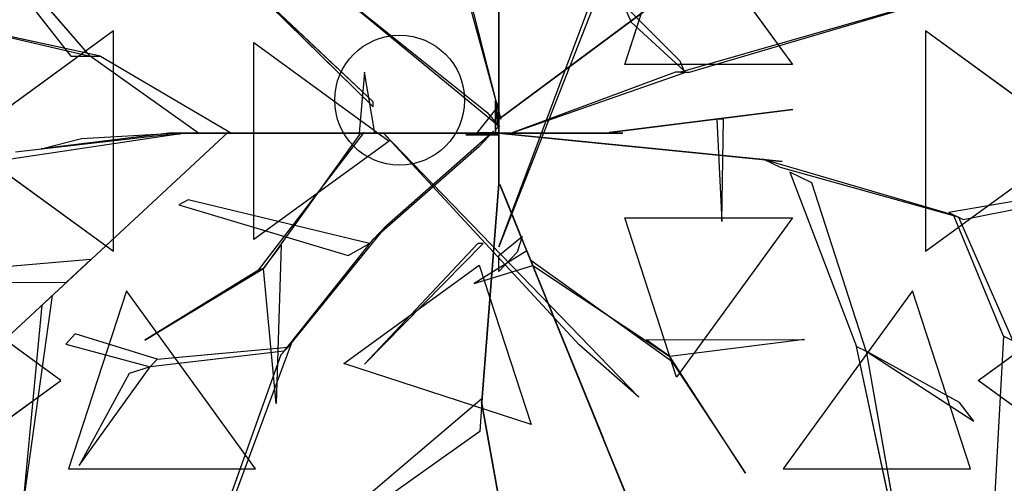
# Model space of a CAD drawing. Extents: x 22936 to 50368, y -4877 to 31080.
# Tile 351 of 601: x 48658 to 48790, y 1987 to 2049. Entities that reach past the tile are written whole.
import ezdxf

# ---------------------------------------------------------------- set-up
doc = ezdxf.new("R2010")
doc.units = 0
doc.layers.get('0').update_dxf_attribs({"linetype": 'CONTINUOUS'})
for name, color, linetype in [('00_TRACE_ARBRE', 3, 'CONTINUOUS'), ('00_TRACE_RDC', 241, 'CONTINUOUS'), ('08_AMENAGEMENTS_EXTERIEURS', 253, 'CONTINUOUS'), ('09_VEGETATION', 134, 'CONTINUOUS')]:
    doc.layers.add(name, color=color, linetype=linetype)

# ---------------------------------------------------------------- blocks, each defined once
blk = doc.blocks.new('TREE_GEOMETRIC_ROUND')
at = {"color": 7}
for p, q in [((-1424.8, 711.3, 4367.3), (-981.2, 146.5, 4126.7)), ((-935.2, 146.5, 4074.4), (-1424.8, 711.3, 4367.3)), ((43.9, 8.4, 1966.5), (43.9, 648.6, 2772)), ((43.9, 602.6, 2829.5), (43.9, -41.8, 1966.5)), ((345.4, 126.8, 5736.5), (469.4, 508.3, 5644.3)), ((469.4, 508.3, 5644.3), (746.6, 126.8, 5644.3)), ((48.1, -4.2, 2364), (-43.9, 359.9, 3797.1)), ((-43.9, 334.8, 3870.4), (48.1, -4.2, 2510.4)), ((-546.1, 309.6, 5523.2), (-257.3, 25.1, 4895.5)), ((-257.3, 37.7, 5010.6), (-546.1, 309.6, 5523.2)), ((43.9, -309.6, 4440.5), (282.4, 326.4, 5654)), ((43.9, -4.2, 2510.4), (471.9, 314.1, 3357.8)), ((471.9, 314.1, 3415.3), (43.9, -4.2, 2583.7)), ((1223.9, 322.2, 5052.5), (479.1, 108.8, 3886.1)), ((500, 108.8, 3797.1), (1223.9, 322.2, 5042)), ((-330.3, 289.4, 3300.2), (15, 12.8, 2772)), ((282.4, 297.1, 5491.8), (43.9, -309.6, 4513.7)), ((45.1, -22, 2829.5), (-322, 279.9, 3326.4)), ((342.6, 270.2, 4498), (360.8, 227.9, 4498)), ((477.9, 134.4, 3870.4), (342.6, 270.2, 4498)), ((-910.1, 146.5, 4105.7), (-1274.1, 226, 4806.6)), ((-1274.1, 226, 4806.6), (-935.2, 146.5, 4074.4)), ((360.8, 227.9, 4498), (487.8, 111.3, 3797.1)), ((-879.4, 207, 5468.4), (-1242, -56.5, 5178.3)), ((-879.4, -319.9, 5468.4), (-879.4, 207, 5468.4)), ((1065.6, 207, 2392.4), (1065.6, -319.9, 2392.4)), ((1428.2, -56.5, 2682.5), (1065.6, 207, 2392.4)), ((-543.3, -292.3, 5644.3), (-543.3, 179.3, 5644.3)), ((-543.3, 179.3, 5644.3), (-218.8, -56.5, 5736.5)), ((-981.2, 146.5, 4126.7), (-935.2, 146.5, 4074.4)), ((-935.2, 146.5, 4074.4), (-910.1, 146.5, 4105.7)), ((-675.8, -37.7, 3415.3), (-935.2, 146.5, 4074.4)), ((-910.1, 146.5, 4105.7), (-596.3, -37.7, 3415.3)), ((746.6, 126.8, 5644.3), (345.4, 126.8, 5736.5)), ((487.8, 111.3, 3797.1), (477.9, 134.4, 3870.4)), ((-278.3, 108.8, 5612.1), (-290.8, -37.7, 4456.2)), ((-253.2, -37.7, 4456.2), (-278.3, 108.8, 5612.1)), ((73.2, -37.7, 2364), (491.7, 108.8, 3797.1)), ((466.6, 108.8, 3870.4), (73.2, -37.7, 2510.4)), ((491.7, 108.8, 3797.1), (466.6, 108.8, 3870.4)), ((479.1, 108.8, 3886.1), (500, 108.8, 3797.1)), ((-257.3, 25.1, 4895.5), (-257.3, 37.7, 5010.6)), ((42, 27.1, 2791.2), (-8.3, -35.6, 2791.2)), ((35.6, -29.3), (35.6, 41.8)), ((35.6, 41.8), (35.6, 20.9, 1893.2)), ((35.6, 41.8), (42, 27.1, 2791.2)), ((42, 27.1, 2791.2), (42, -23.1, 2791.2)), ((15, 12.8, 2772), (45.1, -22, 2829.5)), ((35.6, 20.9, 1893.2), (35.6, -29.3, 1893.2)), ((35.6, -37.7, 1966.5), (35.6, 20.9, 1893.2)), ((35.6, 20.9, 1893.2), (35.6, -16.7, 2437.2)), ((43.9, -4.2, 2510.4), (43.9, 16.7, 2039.7)), ((43.9, 16.7, 2039.7), (43.9, -41.8, 1966.5)), ((43.9, -41.8, 1966.5), (43.9, 8.4, 1966.5)), ((747.6, 19.4, 5507.5), (307.6, -36.3, 4586.9)), ((340.8, -32.1, 4498), (747.6, 19.4, 5507.5)), ((35.6, -16.7, 2437.2), (35.6, -37.7, 1966.5)), ((42, -23.1, 2791.2), (35.6, -29.3)), ((43.9, -62.8, 2437.2), (43.9, -4.2, 2510.4)), ((43.9, -4.2, 2510.4), (43.9, -159, 3007.3)), ((43.9, -4.2, 2583.7), (43.9, -4.2, 2510.4)), ((48.1, -4.2, 2510.4), (48.1, -4.2, 2364)), ((581.4, -3.9, 5214.6), (565.4, -3.9, 5099.5)), ((565.4, -3.9, 5099.5), (578, -248.8, 5549.4)), ((578, -248.8, 5549.4), (581.4, -3.9, 5214.6)), ((-719.1, -39, 4325.4), (-1364, -135.5, 4586.9)), ((-605.7, -35.6, 3415.3), (-1326.3, -704.7, 3593.2)), ((-1326.3, -704.7, 3593.2), (-605.7, -35.6, 3357.8)), ((-1113.8, -82.4, 4555.6), (-765, -42.5, 4398.6)), ((-746.9, -37.7, 4335.9), (-1052.4, -75.3, 5099.5)), ((-956.1, -50.2, 4937.4), (-734.4, -37.7, 4383)), ((-765, -42.5, 4398.6), (-719.1, -39, 4325.4)), ((-746.9, -37.7, 4335.9), (-232.2, -37.7, 3839)), ((-734.4, -37.7, 4383), (-746.9, -37.7, 4335.9)), ((-207.1, -37.7, 3886.1), (-734.4, -37.7, 4383)), ((-604.6, -37.7, 3415.3), (-675.8, -37.7, 3415.3)), ((-605.7, -35.6, 3357.8), (-605.7, -35.6, 3415.3)), ((-604.6, -37.7, 3357.8), (-604.6, -37.7, 3415.3)), ((-81.6, -37.7, 2934.1), (-604.6, -37.7, 3357.8)), ((-604.6, -37.7, 3415.3), (-81.6, -37.7, 3007.3)), ((-596.3, -37.7, 3415.3), (-604.6, -37.7, 3415.3)), ((-531.7, -365.8, 4848.5), (-278.5, -36.2, 4456.2)), ((-290.3, -40.6, 4571.3), (-519.9, -361.5, 4906)), ((-290.8, -37.7, 4456.2), (-253.2, -37.7, 4456.2)), ((-244.8, -37.7, 3959.3), (-290.8, -37.7, 4456.2)), ((-278.5, -36.2, 4456.2), (-290.3, -40.6, 4571.3)), ((-253.2, -37.7, 4456.2), (-207.1, -37.7, 3886.1)), ((-207.1, -37.7, 3886.1), (-244.8, -37.7, 3959.3)), ((-140.2, -37.7, 3064.9), (-232.2, -37.7, 3839)), ((-232.2, -37.7, 3839), (-207.1, -37.7, 3886.1)), ((-232.2, -37.7, 4440.5), (378.7, -669.5, 5654)), ((236.4, -544, 5491.8), (-232.2, -37.7, 4513.7)), ((-232.2, -37.7, 4513.7), (-232.2, -37.7, 4440.5)), ((-225.6, -258.5, 2358.4), (31.1, -33, 1966.5)), ((-207.1, -37.7, 3886.1), (-81.6, -37.7, 3007.3)), ((-81.6, -37.7, 3007.3), (-140.2, -37.7, 3064.9)), ((-81.6, -37.7, 3007.3), (-81.6, -37.7, 2934.1)), ((73.2, -37.7, 2510.4), (-81.6, -37.7, 3007.3)), ((-81.6, -37.7, 2934.1), (14.6, -37.7, 2437.2)), ((-35.6, -41.8), (-8.3, -35.6, 2791.2)), ((-35.6, -41.8), (-14.6, -41.8, 1893.2)), ((35.6, -41.8), (-35.6, -41.8)), ((-14.6, -41.8, 1893.2), (-35.6, -41.8, 2364)), ((-35.6, -41.8, 2364), (23, -41.8, 2437.2)), ((-14.6, -41.8, 1893.2), (35.6, -41.8, 1893.2)), ((43.9, -41.8, 1966.5), (-14.6, -41.8, 1893.2)), ((-8.3, -35.6, 2791.2), (42, -35.6, 2791.2)), ((31.1, -33, 1966.5), (-3.2, -69.7, 1966.5)), ((35.6, -37.7, 1966.5), (14.6, -37.7, 2437.2)), ((14.6, -37.7, 2437.2), (73.2, -37.7, 2510.4)), ((23, -41.8, 2437.2), (43.9, -41.8, 1966.5)), ((35.1, -36.7, 1966.5), (85, -41.7, 1966.5)), ((676.3, -100.8, 2829.5), (35.1, -36.7, 1966.5)), ((35.6, -29.3, 1893.2), (35.6, -29.3)), ((42, -35.6, 2791.2), (35.6, -41.8)), ((94.1, -37.7, 2039.7), (35.6, -37.7, 1966.5)), ((35.6, -41.8, 1893.2), (35.6, -41.8)), ((43.9, -41.8, 1966.5), (43.9, -62.8, 2437.2)), ((73.2, -37.7, 2510.4), (73.2, -37.7, 2364)), ((73.2, -37.7, 2510.4), (94.1, -37.7, 2039.7)), ((85, -41.7, 1966.5), (722.1, -105.4, 2772)), ((85.8, -37.7, 5481.4), (295, -37.7, 4498)), ((85.8, -37.7, 5669.7), (85.8, -37.7, 5481.4)), ((341, -37.7, 4498), (85.8, -37.7, 5669.7)), ((295, -37.7, 4498), (341, -37.7, 4498)), ((307.6, -36.3, 4586.9), (340.8, -32.1, 4498)), ((-1242, -56.5, 5178.3), (-879.4, -319.9, 5468.4)), ((-1052.4, -75.3, 5099.5), (-956.1, -50.2, 4937.4)), ((-218.8, -56.5, 5736.5), (-543.3, -292.3, 5644.3)), ((-3.2, -69.7, 1966.5), (-257, -292.1, 2300.8)), ((43.9, -159, 2934.1), (43.9, -62.8, 2437.2)), ((1065.6, -319.9, 2392.4), (1428.2, -56.5, 2682.5)), ((722.1, -105.4, 2772), (676.3, -100.8, 2829.5)), ((718.1, -119.5, 2772), (676.7, -99.4, 2829.5)), ((676.7, -99.4, 2829.5), (1132.9, -232.9, 3326.4)), ((1144.2, -238.3, 3300.2), (718.1, -119.5, 2772)), ((740.6, -130.5, 2892.3), (900.6, -547.9, 4074.4)), ((793.3, -156.1, 2965.5), (740.6, -130.5, 2892.3)), ((43.9, -159, 2934.1), (3.3, -680.5, 3357.8)), ((3.3, -680.5, 3415.3), (43.9, -159, 3007.3)), ((43.9, -159, 3007.3), (43.9, -159, 2934.1)), ((93.2, -276.5, 3886.1), (45.8, -160.3, 3007.3)), ((45.8, -160.3, 3007.3), (68, -214.5, 3064.9)), ((923.2, -558.9, 4074.4), (793.3, -156.1, 2965.5)), ((1405.5, -179.3, 3242.7), (1121.6, -227.4, 3242.7)), ((-700.7, -197, 3117.4), (-722.5, -209.4, 3117.4)), ((-722.5, -209.4, 3117.4), (-317.1, -330.7, 2494.4)), ((-266.1, -301.8, 2421.1), (-700.7, -197, 3117.4)), ((1155.5, -243.8, 3315.9), (1428.1, -190.3, 3300.2)), ((68, -214.5, 3064.9), (102.7, -299.8, 3839)), ((1121.6, -227.4, 3242.7), (1155.5, -243.8, 3315.9)), ((1252.1, -523.5, 3608.8), (1132.9, -232.9, 3326.4)), ((1132.9, -232.9, 3326.4), (1144.2, -238.3, 3300.2)), ((-225.6, -258.5, 2358.4), (-461.5, -550, 2855.3)), ((-257, -292.1, 2300.8), (-225.6, -258.5, 2358.4)), ((345.4, -239.8, 5736.5), (746.6, -239.8, 5644.3)), ((469.4, -621.3, 5644.3), (345.4, -239.8, 5736.5)), ((746.6, -239.8, 5644.3), (469.4, -621.3, 5644.3)), ((1144.2, -238.3, 3300.2), (1274.7, -534.5, 3577.5)), ((102.7, -299.8, 3839), (93.2, -276.5, 3886.1)), ((93.2, -276.5, 3886.1), (292.4, -764.7, 4383)), ((-519.9, -361.5, 4895.5), (-477.9, -305.9, 4848.5)), ((-477.9, -305.9, 4848.5), (-489.9, -684.9, 5361.1)), ((-470.1, -559.2, 2829.1), (-257, -292.1, 2300.8)), ((-317.1, -330.7, 2494.4), (-266.1, -301.8, 2421.1)), ((-6.3, -301.3, 5010.6), (-278.3, -590, 5523.2)), ((-278.3, -590, 5523.2), (6.3, -301.3, 4895.5)), ((6.3, -301.3, 4895.5), (-6.3, -301.3, 5010.6)), ((43.9, -330.6, 4456.2), (99.4, -284.5, 3886.1)), ((99.4, -284.5, 3886.1), (87.5, -322.2, 3959.3)), ((297.1, -776.3, 4335.9), (102.7, -299.8, 3839)), ((110.6, -319.1, 4456.2), (-15.5, -397.7, 5612.1)), ((43.9, -309.6, 4513.7), (43.9, -309.6, 4440.5)), ((87.5, -322.2, 3959.3), (43.9, -368.2, 4456.2)), ((120.1, -342.4, 4456.2), (110.6, -319.1, 4456.2)), ((-933.8, -340.2, 3462.4), (-1596.1, -395.6, 3357.8)), ((-992.1, -394.3, 3488.5), (-933.8, -340.2, 3462.4)), ((-327.8, -588.9, 5644.3), (-3.3, -353.1, 5736.5)), ((-3.3, -353.1, 5736.5), (120.7, -734.6, 5644.3)), ((43.9, -368.2, 4456.2), (43.9, -330.6, 4456.2)), ((120.1, -342.4, 4456.2), (124.8, -354, 4571.3)), ((124.8, -354, 4456.2), (120.1, -342.4, 4456.2)), ((458.2, -584.1, 4848.5), (120.1, -342.4, 4456.2)), ((-804.4, -533.2, 5246), (-519.9, -361.5, 4906)), ((-531.7, -365.8, 4848.5), (-804.4, -533.2, 5246)), ((-519.9, -361.5, 4906), (-531.7, -365.8, 4848.5)), ((-489.9, -684.9, 5361.1), (-519.9, -361.5, 4895.5)), ((-15.5, -397.7, 5612.1), (124.8, -354, 4456.2)), ((124.8, -354, 4571.3), (453.5, -572.4, 4906)), ((-1345.6, -396.4, 3431), (-992.1, -394.3, 3488.5)), ((-1005.2, -629.1, 5283), (-1319.9, -400.4, 5031.1)), ((1191.4, -629.1, 2577.8), (1506.2, -400.4, 2829.7)), ((-848.5, -415, 2392.4), (-987, -841.2, 2682.5)), ((-538.8, -841.2, 2392.4), (-848.5, -415, 2392.4)), ((1034.7, -415, 5468.4), (725, -841.2, 5468.4)), ((1173.2, -841.2, 5178.3), (1034.7, -415, 5468.4)), ((-1025.8, -425.7, 3546.1), (-1094.1, -911.7, 4205.1)), ((-1050.3, -449.3, 3561.8), (-1025.8, -425.7, 3546.1)), ((-1094.1, -911.7, 4205.1), (-1050.3, -449.3, 3561.8)), ((-970.7, -518.1, 3734), (-993.6, -542.5, 3734)), ((-774.4, -578.1, 3137.7), (-970.7, -518.1, 3734)), ((-603.6, -946.7, 2786.3), (-453, -540.8, 2771.6)), ((-453, -540.8, 2771.6), (-478.7, -568.3, 2844.8)), ((396.5, -532.4, 4848.5), (775.7, -531.4, 5361.1)), ((453.5, -572.4, 4895.5), (396.5, -532.4, 4848.5)), ((775.7, -531.4, 5361.1), (453.5, -572.4, 4895.5)), ((1252.1, -523.5, 3608.8), (1218, -1158.3, 4205.1)), ((1274.7, -534.5, 3577.5), (1252.1, -523.5, 3608.8)), ((-993.6, -542.5, 3734), (-791.6, -596.4, 3106.3)), ((-470.1, -559.2, 2829.1), (-791.6, -596.4, 3106.3)), ((-774.4, -578.1, 3137.7), (-461.5, -550, 2855.3)), ((-461.5, -550, 2855.3), (-470.1, -559.2, 2829.1)), ((378.7, -669.5, 5654), (236.4, -544, 5491.8)), ((1024.9, -1134.2, 5230.3), (900.6, -547.9, 4074.4)), ((900.6, -547.9, 4074.4), (923.2, -558.9, 4074.4)), ((1147.2, -681.8, 4644.5), (923.2, -558.9, 4074.4)), ((923.2, -558.9, 4131.9), (1181.4, -726.4, 4822.3)), ((923.2, -558.9, 4074.4), (1024.9, -1134.2, 5230.3)), ((923.2, -558.9, 4074.4), (923.2, -558.9, 4131.9)), ((-791.6, -596.4, 3106.3), (-774.4, -578.1, 3137.7)), ((-478.7, -568.3, 2844.8), (-620.7, -965, 2843.8)), ((120.7, -734.6, 5644.3), (-327.8, -588.9, 5644.3)), ((634.8, -851, 5246), (453.5, -572.4, 4906)), ((453.5, -572.4, 4906), (458.2, -584.1, 4848.5)), ((458.2, -584.1, 4848.5), (634.8, -851, 5246)), ((-961.2, -832.7, 3238.8), (-791.6, -596.4, 3106.3)), ((-841.4, -612.9, 3179.5), (-961.2, -832.7, 3238.8)), ((-791.6, -596.4, 3106.3), (-841.4, -612.9, 3179.5)), ((-1225.9, -789.5, 4958.5), (-1005.2, -629.1, 5283)), ((1412.1, -789.5, 2902.3), (1191.4, -629.1, 2577.8)), ((-373.5, -991.1, 4105.7), (4, -672.1, 3415.3)), ((3.3, -680.5, 3415.3), (-2.2, -751.4, 3415.3)), ((176, -1648.4, 3593.2), (2.2, -680.5, 3357.8)), ((2.2, -680.5, 3357.8), (2.2, -680.5, 3415.3)), ((2.2, -680.5, 3415.3), (176, -1648.4, 3593.2)), ((4, -672.1, 3415.3), (3.3, -680.5, 3415.3)), ((3.3, -680.5, 3357.8), (3.3, -680.5, 3415.3)), ((1181.4, -726.4, 4822.3), (1147.2, -681.8, 4644.5)), ((-2.2, -751.4, 3415.3), (-375.4, -1016.1, 4074.4)), ((292.4, -764.7, 4383), (297.1, -776.3, 4335.9)), ((376.1, -970, 4937.4), (292.4, -764.7, 4383)), ((297.1, -776.3, 4325.4), (543.6, -1380.7, 4586.9)), ((314.5, -818.9, 4398.6), (297.1, -776.3, 4325.4)), ((297.1, -776.3, 4335.9), (412.5, -1059.2, 5099.5)), ((447.2, -1144.4, 4555.6), (314.5, -818.9, 4398.6)), ((-987, -841.2, 2682.5), (-538.8, -841.2, 2392.4)), ((725, -841.2, 5468.4), (1173.2, -841.2, 5178.3))]:
    blk.add_line(p, q, dxfattribs=at)
mesh = blk.add_polyface(dxfattribs=at)
corners = [(-1424.8, 711.3, 4367.3), (-981.2, 146.5, 4126.7), (-935.2, 146.5, 4074.4)]
mesh.append_faces([[corners[k] for k in face] for face in [(0, 1, 2)]], dxfattribs={"color": 7})
mesh = blk.add_polyface(dxfattribs=at)
corners = [(43.9, 8.4, 1966.5), (43.9, 602.6, 2829.5), (43.9, -41.8, 1966.5), (43.9, 648.6, 2772)]
mesh.append_faces([[corners[k] for k in face] for face in [(0, 1, 2), (1, 0, 3)]], dxfattribs={"vtx0": -1, "color": 7})
mesh = blk.add_polyface(dxfattribs=at)
corners = [(746.6, 126.8, 5644.3), (345.4, 126.8, 5736.5), (469.4, 508.3, 5644.3)]
mesh.append_faces([[corners[k] for k in face] for face in [(0, 1, 2)]], dxfattribs={"color": 7})
mesh = blk.add_polyface(dxfattribs=at)
corners = [(-546.1, 309.6, 5523.2), (-257.3, 25.1, 4895.5), (-257.3, 37.7, 5010.6)]
mesh.append_faces([[corners[k] for k in face] for face in [(0, 1, 2)]], dxfattribs={"color": 7})
mesh = blk.add_polyface(dxfattribs=at)
corners = [(471.9, 314.1, 3357.8), (43.9, -4.2, 2583.7), (43.9, -4.2, 2510.4), (471.9, 314.1, 3415.3)]
mesh.append_faces([[corners[k] for k in face] for face in [(0, 1, 2), (1, 0, 3)]], dxfattribs={"vtx0": -1, "color": 7})
mesh = blk.add_polyface(dxfattribs=at)
corners = [(-1274.1, 226, 4806.6), (-935.2, 146.5, 4074.4), (-910.1, 146.5, 4105.7)]
mesh.append_faces([[corners[k] for k in face] for face in [(0, 1, 2)]], dxfattribs={"color": 7})
mesh = blk.add_polyface(dxfattribs=at)
corners = [(-879.4, 207, 5468.4), (-1242, -56.5, 5178.3), (-879.4, -319.9, 5468.4)]
mesh.append_faces([[corners[k] for k in face] for face in [(0, 1, 2)]], dxfattribs={"color": 7})
mesh = blk.add_polyface(dxfattribs=at)
corners = [(1428.2, -56.5, 2682.5), (1065.6, 207, 2392.4), (1065.6, -319.9, 2392.4)]
mesh.append_faces([[corners[k] for k in face] for face in [(0, 1, 2)]], dxfattribs={"color": 7})
mesh = blk.add_polyface(dxfattribs=at)
corners = [(-218.8, -56.5, 5736.5), (-543.3, -292.3, 5644.3), (-543.3, 179.3, 5644.3)]
mesh.append_faces([[corners[k] for k in face] for face in [(0, 1, 2)]], dxfattribs={"color": 7})
mesh = blk.add_polyface(dxfattribs=at)
corners = [(-278.3, 108.8, 5612.1), (-290.8, -37.7, 4456.2), (-253.2, -37.7, 4456.2)]
mesh.append_faces([[corners[k] for k in face] for face in [(0, 1, 2)]], dxfattribs={"color": 7})
mesh = blk.add_polyface(dxfattribs=at)
corners = [(35.6, 41.8), (35.6, -29.3, 1893.2), (35.6, -29.3), (35.6, 20.9, 1893.2)]
mesh.append_faces([[corners[k] for k in face] for face in [(0, 1, 2), (1, 0, 3)]], dxfattribs={"vtx0": -1, "color": 7})
mesh = blk.add_polyface(dxfattribs=at)
corners = [(35.6, 41.8), (42, -23.1, 2791.2), (35.6, -29.3), (42, 27.1, 2791.2)]
mesh.append_faces([[corners[k] for k in face] for face in [(0, 1, 2), (1, 0, 3)]], dxfattribs={"vtx0": -1, "color": 7})
mesh = blk.add_polyface(dxfattribs=at)
corners = [(35.6, 20.9, 1893.2), (35.6, -16.7, 2437.2), (35.6, -37.7, 1966.5)]
mesh.append_faces([[corners[k] for k in face] for face in [(0, 1, 2)]], dxfattribs={"color": 7})
mesh = blk.add_polyface(dxfattribs=at)
corners = [(43.9, -4.2, 2510.4), (43.9, -41.8, 1966.5), (43.9, -62.8, 2437.2), (43.9, 16.7, 2039.7)]
mesh.append_faces([[corners[k] for k in face] for face in [(0, 1, 2), (1, 0, 3)]], dxfattribs={"vtx0": -1, "color": 7})
mesh = blk.add_polyface(dxfattribs=at)
corners = [(747.6, 19.4, 5507.5), (307.6, -36.3, 4586.9), (340.8, -32.1, 4498)]
mesh.append_faces([[corners[k] for k in face] for face in [(0, 1, 2)]], dxfattribs={"color": 7})
mesh = blk.add_polyface(dxfattribs=at)
corners = [(43.9, -62.8, 2437.2), (43.9, -159, 3007.3), (43.9, -159, 2934.1), (43.9, -4.2, 2510.4)]
mesh.append_faces([[corners[k] for k in face] for face in [(0, 1, 2), (1, 0, 3)]], dxfattribs={"vtx0": -1, "color": 7})
mesh = blk.add_polyface(dxfattribs=at)
corners = [(565.4, -3.9, 5099.5), (578, -248.8, 5549.4), (581.4, -3.9, 5214.6)]
mesh.append_faces([[corners[k] for k in face] for face in [(0, 1, 2)]], dxfattribs={"color": 7})
mesh = blk.add_polyface(dxfattribs=at)
corners = [(-1326.3, -704.7, 3593.2), (-605.7, -35.6, 3357.8), (-605.7, -35.6, 3415.3)]
mesh.append_faces([[corners[k] for k in face] for face in [(0, 1, 2)]], dxfattribs={"color": 7})
mesh = blk.add_polyface(dxfattribs=at)
corners = [(-207.1, -37.7, 3886.1), (-746.9, -37.7, 4335.9), (-232.2, -37.7, 3839), (-734.4, -37.7, 4383)]
mesh.append_faces([[corners[k] for k in face] for face in [(0, 1, 2), (1, 0, 3)]], dxfattribs={"vtx0": -1, "color": 7})
mesh = blk.add_polyface(dxfattribs=at)
corners = [(-604.6, -37.7, 3357.8), (-81.6, -37.7, 3007.3), (-81.6, -37.7, 2934.1), (-604.6, -37.7, 3415.3)]
mesh.append_faces([[corners[k] for k in face] for face in [(0, 1, 2), (1, 0, 3)]], dxfattribs={"vtx0": -1, "color": 7})
mesh = blk.add_polyface(dxfattribs=at)
corners = [(-244.8, -37.7, 3959.3), (-253.2, -37.7, 4456.2), (-207.1, -37.7, 3886.1), (-290.8, -37.7, 4456.2)]
mesh.append_faces([[corners[k] for k in face] for face in [(0, 1, 2), (1, 0, 3)]], dxfattribs={"vtx0": -1, "color": 7})
mesh = blk.add_polyface(dxfattribs=at)
corners = [(-140.2, -37.7, 3064.9), (-207.1, -37.7, 3886.1), (-81.6, -37.7, 3007.3), (-232.2, -37.7, 3839)]
mesh.append_faces([[corners[k] for k in face] for face in [(0, 1, 2), (1, 0, 3)]], dxfattribs={"vtx0": -1, "color": 7})
mesh = blk.add_polyface(dxfattribs=at)
corners = [(73.2, -37.7, 2510.4), (-81.6, -37.7, 2934.1), (14.6, -37.7, 2437.2), (-81.6, -37.7, 3007.3)]
mesh.append_faces([[corners[k] for k in face] for face in [(0, 1, 2), (1, 0, 3)]], dxfattribs={"vtx0": -1, "color": 7})
mesh = blk.add_polyface(dxfattribs=at)
corners = [(-35.6, -41.8, 2364), (43.9, -41.8, 1966.5), (-14.6, -41.8, 1893.2), (23, -41.8, 2437.2)]
mesh.append_faces([[corners[k] for k in face] for face in [(0, 1, 2), (1, 0, 3)]], dxfattribs={"vtx0": -1, "color": 7})
mesh = blk.add_polyface(dxfattribs=at)
corners = [(-14.6, -41.8, 1893.2), (35.6, -41.8), (-35.6, -41.8), (35.6, -41.8, 1893.2)]
mesh.append_faces([[corners[k] for k in face] for face in [(0, 1, 2), (1, 0, 3)]], dxfattribs={"vtx0": -1, "color": 7})
mesh = blk.add_polyface(dxfattribs=at)
corners = [(14.6, -37.7, 2437.2), (94.1, -37.7, 2039.7), (35.6, -37.7, 1966.5), (73.2, -37.7, 2510.4)]
mesh.append_faces([[corners[k] for k in face] for face in [(0, 1, 2), (1, 0, 3)]], dxfattribs={"vtx0": -1, "color": 7})
mesh = blk.add_polyface(dxfattribs=at)
corners = [(722.1, -105.4, 2772), (35.1, -36.7, 1966.5), (85, -41.7, 1966.5), (676.3, -100.8, 2829.5)]
mesh.append_faces([[corners[k] for k in face] for face in [(0, 1, 2), (1, 0, 3)]], dxfattribs={"vtx0": -1, "color": 7})
mesh = blk.add_polyface(dxfattribs=at)
corners = [(85.8, -37.7, 5669.7), (295, -37.7, 4498), (341, -37.7, 4498), (85.8, -37.7, 5481.4)]
mesh.append_faces([[corners[k] for k in face] for face in [(0, 1, 2), (1, 0, 3)]], dxfattribs={"vtx0": -1, "color": 7})
mesh = blk.add_polyface(dxfattribs=at)
corners = [(43.9, -159, 3007.3), (3.3, -680.5, 3357.8), (3.3, -680.5, 3415.3), (43.9, -159, 2934.1)]
mesh.append_faces([[corners[k] for k in face] for face in [(0, 1, 2), (1, 0, 3)]], dxfattribs={"vtx0": -1, "color": 7})
mesh = blk.add_polyface(dxfattribs=at)
corners = [(93.2, -276.5, 3886.1), (68, -214.5, 3064.9), (102.7, -299.8, 3839), (45.8, -160.3, 3007.3)]
mesh.append_faces([[corners[k] for k in face] for face in [(0, 1, 2), (1, 0, 3)]], dxfattribs={"vtx0": -1, "color": 7})
mesh = blk.add_polyface(dxfattribs=at)
corners = [(746.6, -239.8, 5644.3), (469.4, -621.3, 5644.3), (345.4, -239.8, 5736.5)]
mesh.append_faces([[corners[k] for k in face] for face in [(0, 1, 2)]], dxfattribs={"color": 7})
mesh = blk.add_polyface(dxfattribs=at)
corners = [(102.7, -299.8, 3839), (292.4, -764.7, 4383), (297.1, -776.3, 4335.9), (93.2, -276.5, 3886.1)]
mesh.append_faces([[corners[k] for k in face] for face in [(0, 1, 2), (1, 0, 3)]], dxfattribs={"vtx0": -1, "color": 7})
mesh = blk.add_polyface(dxfattribs=at)
corners = [(-489.9, -684.9, 5361.1), (-519.9, -361.5, 4895.5), (-477.9, -305.9, 4848.5)]
mesh.append_faces([[corners[k] for k in face] for face in [(0, 1, 2)]], dxfattribs={"color": 7})
mesh = blk.add_polyface(dxfattribs=at)
corners = [(-6.3, -301.3, 5010.6), (-278.3, -590, 5523.2), (6.3, -301.3, 4895.5)]
mesh.append_faces([[corners[k] for k in face] for face in [(0, 1, 2)]], dxfattribs={"color": 7})
mesh = blk.add_polyface(dxfattribs=at)
corners = [(124.8, -354, 4456.2), (110.6, -319.1, 4456.2), (-15.5, -397.7, 5612.1), (120.1, -342.4, 4456.2)]
mesh.append_faces([[corners[k] for k in face] for face in [(0, 1, 2), (1, 0, 3)]], dxfattribs={"vtx0": -1, "color": 7})
mesh = blk.add_polyface(dxfattribs=at)
corners = [(120.7, -734.6, 5644.3), (-327.8, -588.9, 5644.3), (-3.3, -353.1, 5736.5)]
mesh.append_faces([[corners[k] for k in face] for face in [(0, 1, 2)]], dxfattribs={"color": 7})
mesh = blk.add_polyface(dxfattribs=at)
corners = [(-804.4, -533.2, 5246), (-519.9, -361.5, 4906), (-531.7, -365.8, 4848.5)]
mesh.append_faces([[corners[k] for k in face] for face in [(0, 1, 2)]], dxfattribs={"color": 7})
mesh = blk.add_polyface(dxfattribs=at)
corners = [(-1319.9, -400.4, 5031.1), (-1225.9, -789.5, 4958.5), (-1005.2, -629.1, 5283)]
mesh.append_faces([[corners[k] for k in face] for face in [(0, 1, 2)]], dxfattribs={"color": 7})
mesh = blk.add_polyface(dxfattribs=at)
corners = [(1506.2, -400.4, 2829.7), (1412.1, -789.5, 2902.3), (1191.4, -629.1, 2577.8)]
mesh.append_faces([[corners[k] for k in face] for face in [(0, 1, 2)]], dxfattribs={"color": 7})
mesh = blk.add_polyface(dxfattribs=at)
corners = [(-538.8, -841.2, 2392.4), (-848.5, -415, 2392.4), (-987, -841.2, 2682.5)]
mesh.append_faces([[corners[k] for k in face] for face in [(0, 1, 2)]], dxfattribs={"color": 7})
mesh = blk.add_polyface(dxfattribs=at)
corners = [(1173.2, -841.2, 5178.3), (1034.7, -415, 5468.4), (725, -841.2, 5468.4)]
mesh.append_faces([[corners[k] for k in face] for face in [(0, 1, 2)]], dxfattribs={"color": 7})
mesh = blk.add_polyface(dxfattribs=at)
corners = [(-1094.1, -911.7, 4205.1), (-1050.3, -449.3, 3561.8), (-1025.8, -425.7, 3546.1)]
mesh.append_faces([[corners[k] for k in face] for face in [(0, 1, 2)]], dxfattribs={"color": 7})
mesh = blk.add_polyface(dxfattribs=at)
corners = [(775.7, -531.4, 5361.1), (453.5, -572.4, 4895.5), (396.5, -532.4, 4848.5)]
mesh.append_faces([[corners[k] for k in face] for face in [(0, 1, 2)]], dxfattribs={"color": 7})
mesh = blk.add_polyface(dxfattribs=at)
corners = [(1024.9, -1134.2, 5230.3), (900.6, -547.9, 4074.4), (923.2, -558.9, 4074.4)]
mesh.append_faces([[corners[k] for k in face] for face in [(0, 1, 2)]], dxfattribs={"color": 7})
mesh = blk.add_polyface(dxfattribs=at)
corners = [(453.5, -572.4, 4906), (458.2, -584.1, 4848.5), (634.8, -851, 5246)]
mesh.append_faces([[corners[k] for k in face] for face in [(0, 1, 2)]], dxfattribs={"color": 7})
mesh = blk.add_polyface(dxfattribs=at)
corners = [(-791.6, -596.4, 3106.3), (-841.4, -612.9, 3179.5), (-961.2, -832.7, 3238.8)]
mesh.append_faces([[corners[k] for k in face] for face in [(0, 1, 2)]], dxfattribs={"color": 7})
mesh = blk.add_polyface(dxfattribs=at)
corners = [(2.2, -680.5, 3415.3), (176, -1648.4, 3593.2), (2.2, -680.5, 3357.8)]
mesh.append_faces([[corners[k] for k in face] for face in [(0, 1, 2)]], dxfattribs={"color": 7})
mesh = blk.add_polyface(dxfattribs=at)
corners = [(376.1, -970, 4937.4), (297.1, -776.3, 4335.9), (412.5, -1059.2, 5099.5), (292.4, -764.7, 4383)]
mesh.append_faces([[corners[k] for k in face] for face in [(0, 1, 2), (1, 0, 3)]], dxfattribs={"vtx0": -1, "color": 7})
mesh = blk.add_polyface(dxfattribs=at)
corners = [(447.2, -1144.4, 4555.6), (297.1, -776.3, 4325.4), (543.6, -1380.7, 4586.9), (314.5, -818.9, 4398.6)]
mesh.append_faces([[corners[k] for k in face] for face in [(0, 1, 2), (1, 0, 3)]], dxfattribs={"vtx0": -1, "color": 7})
blk = doc.blocks.new('ARBRE_SIMPLE')
for radius in [250, 17.5]:
    blk.add_circle((0, 0), radius)
blk = doc.blocks.new('GROUPER_1')
at = {"layer": '00_TRACE_ARBRE', "xscale": 0.5, "yscale": 0.5, "zscale": 0.5, "rotation": 10.53798942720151}
blk.add_blockref('ARBRE_SIMPLE', (7094.7, 2649.5), dxfattribs=at)
blk = doc.blocks.new('GROUPER_2')
at = {"layer": '00_TRACE_RDC'}
blk.add_blockref('GROUPER_1', (12098.99, 4265.72), dxfattribs=at)
blk = doc.blocks.new('GROUPER_17')
at = {"layer": '08_AMENAGEMENTS_EXTERIEURS'}
mesh = blk.add_polyface(dxfattribs=at)
corners = [(16.45, 1860.4), (0, 1328), (0, 1844.55), (1795, 1328), (33.02, 1876.27), (49.71, 1892.12), (66.55, 1907.89), (83.55, 1923.55), (100.74, 1939.04), (118.11, 1954.33), (135.7, 1969.37), (153.53, 1984.11), (171.6, 1998.5), (189.93, 2012.5), (208.55, 2026.07), (227.46, 2039.16), (246.69, 2051.72), (266.25, 2063.72), (286.11, 2075.18), (306.26, 2086.08), (326.69, 2096.46), (347.37, 2106.3), (368.28, 2115.64), (389.4, 2124.46), (410.72, 2132.79), (432.21, 2140.64), (453.87, 2148), (475.66, 2154.9), (497.57, 2161.34), (519.59, 2167.33), (541.68, 2172.89), (563.84, 2178.01), (586.04, 2182.71), (608.27, 2187), (630.51, 2190.89), (652.73, 2194.39), (674.92, 2197.5), (697.06, 2200.25), (719.14, 2202.62), (741.15, 2204.62), (763.1, 2206.23), (785, 2207.43), (806.84, 2208.22), (828.63, 2208.57), (850.38, 2208.48), (872.08, 2207.93), (893.75, 2206.9), (915.39, 2205.39), (936.99, 2203.38), (958.57, 2200.86), (980.13, 2197.81), (1001.67, 2194.22), (1023.19, 2190.07), (1044.71, 2185.36), (1066.22, 2180.06), (1087.73, 2174.17), (1109.23, 2167.67), (1130.75, 2160.55), (1152.27, 2152.79), (1173.81, 2144.38), (1195.36, 2135.31), (1216.93, 2125.59), (1238.5, 2115.38), (1260.06, 2104.88), (1281.58, 2094.27), (1303.04, 2083.75), (1324.43, 2073.52), (1345.72, 2063.77), (1366.89, 2054.69), (1387.93, 2046.48), (1408.82, 2039.32), (1429.54, 2033.42), (1450.06, 2028.98), (1470.36, 2026.17), (1490.44, 2025.2), (1510.26, 2026.26), (1529.82, 2029.54), (1549.07, 2035.18), (1567.96, 2043.07), (1586.43, 2053.03), (1604.39, 2064.91), (1621.79, 2078.53), (1638.55, 2093.74), (1654.6, 2110.37), (1669.89, 2128.24), (1684.32, 2147.2), (1697.85, 2167.08), (1710.39, 2187.71), (1721.89, 2208.92), (1732.26, 2230.56), (1741.45, 2252.45), (1749.38, 2274.43), (1756.03, 2296.38), (1761.5, 2318.27), (1765.9, 2340.13), (1769.36, 2361.94), (1771.99, 2383.72), (1773.91, 2405.46), (1775.24, 2427.19), (1776.09, 2448.89), (1776.59, 2470.58), (1776.85, 2492.26), (1777, 2513.93), (2395.68, 2513.93), (1845, 75), (1845, 0), (1332.44, 6187.9), (953.84, 4324.79), (744.56, 6114.92), (1503.53, 4690.87), (1872.82, 4324.79), (2843.74, 4811.2), (2680.87, 4187.05), (193.79, -1456.02), (188.09, -1836.1), (174.84, -1645.82), (233.16, -2021.44), (244.41, -1272.11), (308.78, -2196.56), (325.25, -1099.34), (412.78, -2356.46), (434, -942.64), (3662.14, -2801.42), (567.57, -806.46), (722.14, -694.7), (893.31, -610.54), (1076.21, -556.38), (1155.38, -537.12), (1232.99, -512.33), (1308.66, -482.14), (1382.02, -446.69), (1452.7, -406.15), (1520.35, -360.74), (1584.63, -310.68), (1645.22, -256.21), (1701.82, -197.6), (1754.16, -135.16), (1801.96, -69.18), (1795, 75)]
mesh.append_faces([[corners[k] for k in face] for face in [(0, 1, 2), (106, 107, 108), (113, 114, 115)]], dxfattribs={"vtx0": -1})
mesh.append_faces([[corners[k] for k in face] for face in [(1, 0, 3), (104, 103, 105), (107, 109, 110), (110, 111, 112), (114, 113, 116), (116, 117, 118), (118, 119, 120), (120, 121, 122), (122, 112, 111)]], dxfattribs={"vtx0": -1, "vtx1": -1})
mesh.append_faces([[corners[k] for k in face] for face in [(3, 103, 104), (122, 105, 103)]], dxfattribs={"vtx0": -1, "vtx1": -1, "vtx2": -1})
mesh.append_faces([[corners[k] for k in face] for face in [(3, 0, 4), (3, 4, 5), (3, 5, 6), (3, 6, 7), (3, 7, 8), (3, 8, 9), (3, 9, 10), (3, 10, 11), (3, 11, 12), (3, 12, 13), (3, 13, 14), (3, 14, 15), (3, 15, 16), (3, 16, 17), (3, 17, 18), (3, 18, 19), (3, 19, 20), (3, 20, 21), (3, 21, 22), (3, 22, 23), (3, 23, 24), (3, 24, 25), (3, 25, 26), (3, 26, 27), (3, 27, 28), (3, 28, 29), (3, 29, 30), (3, 30, 31), (3, 31, 32), (3, 32, 33), (3, 33, 34), (3, 34, 35), (3, 35, 36), (3, 36, 37), (3, 37, 38), (3, 38, 39), (3, 39, 40), (3, 40, 41), (3, 41, 42), (3, 42, 43), (3, 43, 44), (3, 44, 45), (3, 45, 46), (3, 46, 47), (3, 47, 48), (3, 48, 49), (3, 49, 50), (3, 50, 51), (3, 51, 52), (3, 52, 53), (3, 53, 54), (3, 54, 55), (3, 55, 56), (3, 56, 57), (3, 57, 58), (3, 58, 59), (3, 59, 60), (3, 60, 61), (3, 61, 62), (3, 62, 63), (3, 63, 64), (3, 64, 65), (3, 65, 66), (3, 66, 67), (3, 67, 68), (3, 68, 69), (3, 69, 70), (3, 70, 71), (3, 71, 72), (3, 72, 73), (3, 73, 74), (3, 74, 75), (3, 75, 76), (3, 76, 77), (3, 77, 78), (3, 78, 79), (3, 79, 80), (3, 80, 81), (3, 81, 82), (3, 82, 83), (3, 83, 84), (3, 84, 85), (3, 85, 86), (3, 86, 87), (3, 87, 88), (3, 88, 89), (3, 89, 90), (3, 90, 91), (3, 91, 92), (3, 92, 93), (3, 93, 94), (3, 94, 95), (3, 95, 96), (3, 96, 97), (3, 97, 98), (3, 98, 99), (3, 99, 100), (3, 100, 101), (3, 101, 102), (3, 102, 103), (107, 106, 109), (110, 109, 111), (116, 113, 117), (118, 117, 119), (120, 119, 121), (122, 121, 123), (122, 123, 124), (122, 124, 125), (122, 125, 126), (122, 126, 127), (122, 127, 128), (122, 128, 129), (122, 129, 130), (122, 130, 131), (122, 131, 132), (122, 132, 133), (122, 133, 134), (122, 134, 135), (122, 135, 136), (122, 136, 137), (122, 137, 105), (122, 103, 112)]], dxfattribs={"vtx0": -1, "vtx2": -1})
mesh.append_faces([[corners[k] for k in face] for face in [(104, 138, 3)]], dxfattribs={"vtx2": -1})

msp = doc.modelspace()

# ---------------------------------------------------------------- block references
at = {"layer": '00_TRACE_RDC'}
msp.add_blockref('GROUPER_2', (29515.15, -4876.93), dxfattribs=at)
at = {"layer": '08_AMENAGEMENTS_EXTERIEURS', "color": 54}
msp.add_blockref('GROUPER_17', (46706.19, 1619.93), dxfattribs=at)
at = {"layer": '09_VEGETATION', "xscale": 0.05625, "yscale": 0.05625, "zscale": 0.05625}
msp.add_blockref('TREE_GEOMETRIC_ROUND', (48719.75, 2035.96), dxfattribs=at)

doc.saveas('drawing.dxf')
